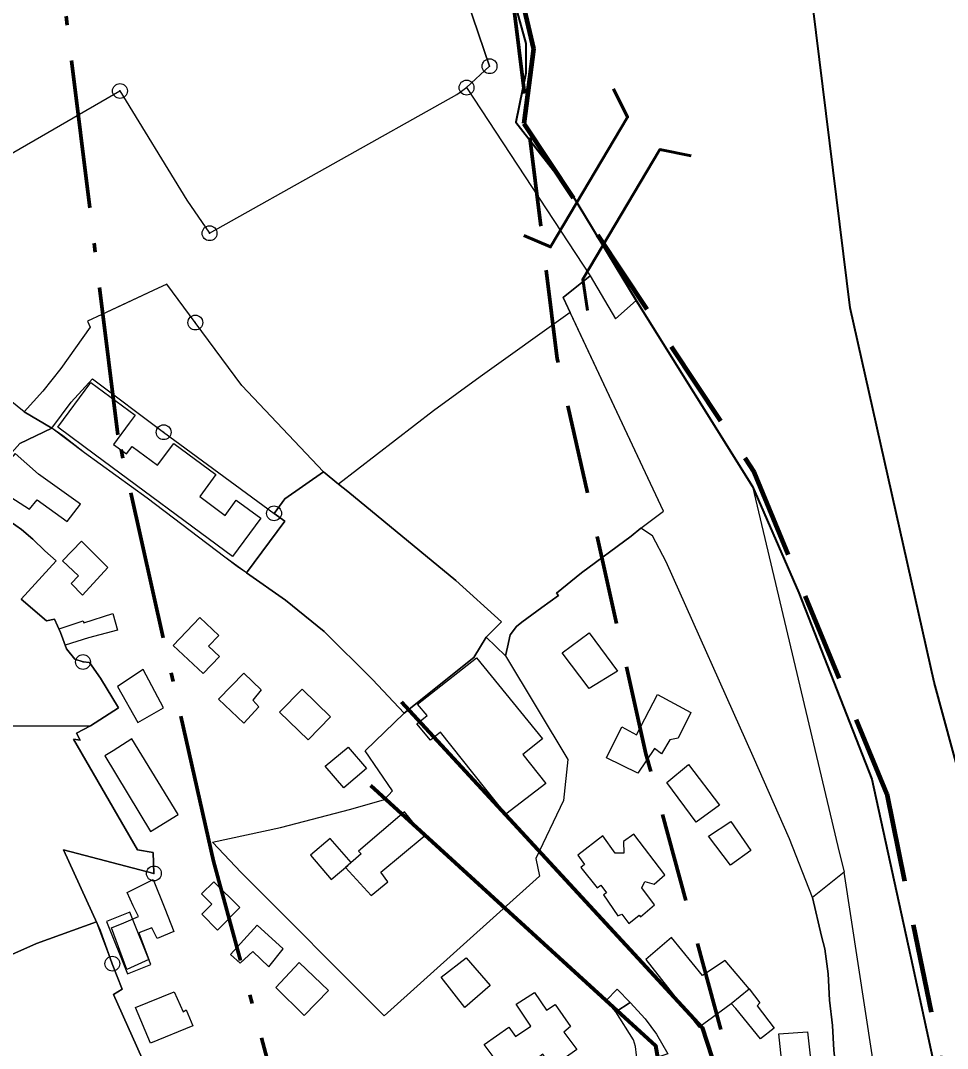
# Model space of a CAD drawing. Extents: x 645880 to 658994, y 884400 to 894744.
# Drawn here: x 657847.7 to 658159.8, y 891569 to 891915 of the extents above; entities that cross this region are included whole.
import ezdxf

# ---------------------------------------------------------------- set-up
doc = ezdxf.new("R2010")
doc.units = 0
doc.header["$LTSCALE"] = 10
doc.header["$PDMODE"] = 32
doc.header["$PDSIZE"] = 5
doc.linetypes.add('DOT_DASHED', pattern=[7.7, 5, -1.2, 0.3, -1.2])
doc.linetypes.add('MEDIUM_DASHED', pattern=[4.5, 3, -1.5])
for name, color, linetype, lineweight in [('1', 7, 'Continuous', 25), ('11', 7, 'Continuous', 25), ('15', 7, 'MEDIUM_DASHED', 100), ('26', 7, 'Continuous', 25), ('32', 7, 'Continuous', 25), ('40', 7, 'Continuous', 80), ('41', 7, 'Continuous', 40), ('43', 7, 'Continuous', 25), ('45', 7, 'Continuous', 25), ('5', 7, 'Continuous', 25), ('54', 7, 'Continuous', 25), ('55', 7, 'Continuous', 25), ('59', 7, 'Continuous', 40), ('6', 7, 'Continuous', 25), ('8', 7, 'Continuous', 25), ('9', 7, 'Continuous', 25)]:
    doc.layers.add(name, color=color, linetype=linetype, lineweight=lineweight)

msp = doc.modelspace()

# ---------------------------------------------------------------- linework, layer by layer
at = {"layer": '1'}
for points in [[(657858.28, 891777.83), (657864.74, 891786.56), (657869.62, 891791.85), (657871.99, 891794.42), (657895.9, 891776.46), (657933.09, 891749.12), (657936.67, 891746.49), (657923.83, 891729.08), (657916.5, 891734.33), (657890.33, 891754.22), (657869.29, 891769.47)], [(657884.29, 891779.48), (657879.02, 891772.36), (657883.39, 891769.12), (657885.3, 891771.68), (657893.85, 891765.36), (657899.28, 891772.68), (657913.51, 891762.16), (657908.04, 891754.76), (657916.57, 891748.46), (657920.37, 891753.6), (657928.66, 891747.46), (657919.12, 891734.56), (657872.92, 891768.76), (657860.28, 891778.12), (657871.43, 891793.18), (657886.3, 891782.18)], [(657867.89, 891752.17), (657853.82, 891762.29), (657845.89, 891769.33), (657837.33, 891759.6), (657839.49, 891757.8), (657844.41, 891754.59), (657850.75, 891750.51), (657853.31, 891753.71), (657863.41, 891746.41)], [(657868.28, 891739.75), (657877.08, 891730.89), (657868.59, 891721.6), (657864.72, 891725.48), (657867.24, 891728.15), (657861.9, 891733.19)], [(657860.67, 891710.23), (657868.85, 891712.98), (657869.03, 891712.26), (657878.78, 891715.42), (657880.33, 891709.76), (657870.61, 891707.18), (657862.77, 891704.77)], [(658030.11, 891702.19), (658039.19, 891708.93), (658048.72, 891696.03), (658039.15, 891690.15)], [(658001.22, 891700.52), (658023.44, 891673.23), (658016.8, 891667.92), (658024.63, 891658.18), (658011.17, 891647.83), (658003.96, 891656.85), (657989.09, 891675.41), (657985.77, 891672.76), (657981.2, 891678.28), (657984.67, 891681.12), (657981.36, 891684.9)], [(657880.38, 891690.86), (657887.16, 891678.75), (657895.82, 891683.71), (657888.98, 891696.51)], [(657914.41, 891686.61), (657922.92, 891695.31), (657928.77, 891689.69), (657925.96, 891686.29), (657928, 891684.03), (657922.92, 891678.49)], [(657944.53, 891672.87), (657934.87, 891682.19), (657942.49, 891689.93), (657952.04, 891680.59)], [(658045.06, 891666.77), (658050.17, 891677.29), (658055.09, 891674.51), (658062.21, 891688.13), (658073.42, 891682.06), (658069.16, 891673.39), (658066.33, 891672.91), (658063.49, 891668.18), (658061.12, 891669.92), (658055.54, 891661.63)], [(657885.22, 891673.18), (657878.91, 891669.16), (657876.09, 891667.5), (657891.5, 891642.06), (657900.79, 891647.7)], [(657956.6, 891656.7), (657950.31, 891663.97), (657958, 891670.44), (657964.22, 891663.19)], [(658065.33, 891658.54), (658072.61, 891664.54), (658083.09, 891650.94), (658075.24, 891645.16)], [(657965.78, 891620.52), (657971.43, 891625.12), (657969.04, 891628.34), (657983.64, 891640.5), (657976.96, 891648.6), (657961.46, 891635.44), (657962.45, 891634.48), (657957.18, 891629.95)], [(658079.32, 891640.48), (658086.9, 891645.44), (658093.57, 891635.58), (658086.75, 891630.73)], [(658035.34, 891634.06), (658037.66, 891630.94), (658036.41, 891629.86), (658041.84, 891623.06), (658043.11, 891623.92), (658045.06, 891621.4), (658044.05, 891620.68), (658048.8, 891613.58), (658050.17, 891614.24), (658052.51, 891611), (658055.99, 891613.9), (658056.45, 891613.32), (658061.2, 891617.36), (658056.95, 891623), (658057.96, 891625.16), (658061.01, 891624.28), (658064.68, 891627.4), (658054.23, 891641.12), (658050.79, 891638.62), (658050.89, 891634.78), (658047.98, 891634.72), (658043.74, 891640.54)], [(657952.31, 891625.85), (657957.92, 891630.57), (657959.09, 891631.61), (657951.97, 891639.69), (657945.38, 891634.07)], [(657892.32, 891625.83), (657896.26, 891616.1), (657899.34, 891608.4), (657893.77, 891605.97), (657891.89, 891609.61), (657887.54, 891607.91), (657890.93, 891598.96), (657883.54, 891595.59), (657878.36, 891609.59), (657882.48, 891611.23), (657887.39, 891613.36), (657885.61, 891617.02), (657883.64, 891621.43)], [(657914.05, 891608.84), (657921.57, 891616.4), (657912.8, 891625.12), (657908.68, 891621), (657912.12, 891617.58), (657908.71, 891614.16)], [(657936.18, 891602.54), (657927.43, 891610.48), (657918.45, 891600.6), (657921.65, 891597.7), (657925.88, 891601.6), (657931.29, 891596.42)], [(658058.2, 891598.89), (658076.09, 891576.13), (658087.04, 891584.06), (658093.07, 891589.04), (658085.01, 891598.55), (658077.39, 891593.53), (658066.88, 891606.31)], [(657989.3, 891592.94), (657997.76, 891599.48), (658005.86, 891590.2), (657997.26, 891582.82)], [(657943.24, 891580.1), (657933.73, 891589.5), (657941.53, 891597.9), (657951.42, 891588.54)], [(657886.38, 891582.77), (657899.5, 891588.03), (657902.43, 891581.33), (657903.48, 891581.93), (657905.68, 891576.63), (657891.47, 891570.75)], [(658044.86, 891585.11), (658048.56, 891588.89), (658053, 891584.4), (658048.14, 891581.35)], [(658087.04, 891584.06), (658093.07, 891589.04), (658096.62, 891584.28), (658095.75, 891583.28), (658101.47, 891575.78), (658096.85, 891572.16), (658088.58, 891582.38)], [(658003.87, 891570.34), (658012.17, 891576.16), (658014.36, 891572.95), (658019.48, 891576.53), (658014.64, 891583.87), (658020.78, 891587.87), (658024.81, 891581.87), (658027.71, 891583.79), (658032.93, 891576.33), (658030.65, 891574.5), (658034.97, 891568.63), (658026.53, 891562.51), (658023.57, 891567.01), (658018.66, 891563.09), (658021.82, 891558.45), (658017.38, 891555.65), (658014.68, 891560.26), (658012.25, 891559.08)], [(658054.73, 891569.69), (658054.09, 891571.85), (658048.14, 891581.35), (658053, 891584.4), (658057.99, 891578.97), (658061.89, 891573.77), (658065.69, 891567.21), (658055.48, 891563.75)], [(658115.03, 891553.42), (658105.26, 891552.58), (658103.02, 891573.94), (658112.71, 891574.6)]]:
    msp.add_lwpolyline(points, close=True, dxfattribs=at)
for points in [[(657869.29, 891769.47), (657862, 891775.28), (657858.28, 891777.83), (657847.5, 891772.66)], [(657847.5, 891772.66), (657836.84, 891760.76), (657832.51, 891754.43), (657840.28, 891749.06), (657848.05, 891743.69)], [(657976.87, 891681.89), (657966.27, 891693.14), (657949.91, 891709.32), (657936.92, 891719.94), (657923.82, 891729.07), (657921.14, 891730.85), (657916.5, 891734.33), (657890.33, 891754.22), (657869.29, 891769.47)], [(658060.47, 891741.61), (658056.61, 891744.12), (658053.27, 891741.41), (658036.65, 891729.07)], [(657848.05, 891743.69), (657851.89, 891740.44), (657855.89, 891736.52), (657859.76, 891733.14), (657847.95, 891720.28), (657856.51, 891712.89), (657859.17, 891713.54), (657861.13, 891708.97), (657863.23, 891703.51)], [(658106.67, 891639.59), (658094.34, 891667.32), (658065.05, 891732.85), (658060.47, 891741.61)], [(658036.65, 891729.07), (658028.16, 891722.25), (658028.81, 891721.52), (658023.27, 891717.43), (658016.45, 891712.55), (658014.73, 891711.04), (658012.62, 891708.22), (658011.68, 891704.08), (658010.99, 891701.19)], [(657863.23, 891703.51), (657865.99, 891700.02), (657868.76, 891699.09), (657870.94, 891698.96), (657874.67, 891693.63), (657880.74, 891683.66), (657871.29, 891677.65)], [(658010.99, 891701.19), (658031.96, 891666.27), (658030.52, 891652.46), (658021.22, 891632.9), (658022.43, 891626.94), (657970.16, 891579.91), (657922.03, 891628.22), (657912.33, 891638.4), (657935.28, 891643.37), (657958.95, 891649.52), (657970.3, 891652.84), (657972.91, 891655.76), (657963.76, 891669.15), (657976.87, 891681.89)], [(657871.29, 891677.65), (657866.54, 891675.07), (657867.75, 891672.76)], [(657867.75, 891672.76), (657865.56, 891673.09), (657887.13, 891635.8), (657892.41, 891634.92), (657892.62, 891627.9)], [(658146.17, 891522.17), (658126.79, 891521), (658125.26, 891532.78), (658123.88, 891547.46), (658121.59, 891568.41), (658121.13, 891576.68), (658120.07, 891585.24), (658119.69, 891594.09), (658118.54, 891602.52), (658117.44, 891606.78), (658114.4, 891619.84), (658106.67, 891639.59)], [(657892.62, 891627.9), (657862.24, 891635.8), (657873.52, 891611.03), (657874.56, 891608.75), (657878.62, 891597.51), (657881.89, 891588.93), (657878.99, 891587.19), (657890.14, 891562.31), (657899.18, 891540), (657912.03, 891509.25)]]:
    msp.add_lwpolyline(points, dxfattribs=at)
msp.add_point((657892.62, 891627.9), dxfattribs=at)
at = {"layer": '11'}
msp.add_lwpolyline([(658030.4, 891821.75), (658039.48, 891829.06), (658048.04, 891814.67), (658055.03, 891820.85), (658094.17, 891758.13), (658122.87, 891636.97), (658125.07, 891628.38), (658114.4, 891619.84), (658106.67, 891639.59), (658094.34, 891667.32), (658065.05, 891732.85), (658060.47, 891741.61), (658056.61, 891744.12), (658064.21, 891749.89)], close=True, dxfattribs=at)
at = {"layer": '15'}
msp.add_lwpolyline([(658005.57, 891968.55), (658020.45, 891905.51), (658017.23, 891880.43), (658094.78, 891763.01), (658139.37, 891654.66), (658174.09, 891483.56)], dxfattribs=at)
at = {"layer": '26'}
msp.add_line((657997.88, 891892.48), (658005.64, 891899.68), dxfattribs=at)
for points in [[(658005.64, 891899.68), (657996.14, 891927.56), (657988.32, 891952.16), (657980.25, 891963.72), (657980.8, 891971.43), (657974.93, 891983.35), (657972.73, 891988.86), (657969.06, 891989.78)], [(657841.15, 891868.23), (657881.18, 891891.34), (657903.67, 891854.63), (657911.35, 891843.44), (657994.66, 891890.15), (657997.88, 891892.48)]]:
    msp.add_lwpolyline(points, dxfattribs=at)
for p in [(658005.64, 891899.68), (657997.88, 891892.48)]:
    msp.add_point(p, dxfattribs=at)
at = {"layer": '32'}
for p, q in [((657906.56, 891813.37), (657897.02, 891826.3)), ((657895.9, 891776.46), (657933.09, 891749.12))]:
    msp.add_line(p, q, dxfattribs=at)
for points in [[(657848.94, 891783.31), (657813.3, 891812.14), (657807.8, 891817.64), (657804.01, 891823.52), (657801.92, 891831.68), (657798.13, 891846.47), (657796.81, 891849.31), (657841.15, 891868.23), (657881.18, 891891.34)], [(657881.18, 891891.34), (657903.67, 891854.63), (657911.35, 891843.44)], [(657911.35, 891843.44), (657994.66, 891890.15), (657997.88, 891892.48), (658039.48, 891829.06), (658030.4, 891821.75)], [(657949.73, 891763.1), (657922.21, 891792.17), (657906.56, 891813.37), (657897.02, 891826.3), (657892.38, 891824.14), (657875.05, 891816.09), (657870.27, 891813.87), (657871.21, 891811.85), (657861.26, 891797.91), (657855.2, 891790.32), (657848.94, 891783.31)], [(657897.02, 891826.3), (657892.38, 891824.14), (657881.4, 891819.04), (657875.05, 891816.09), (657870.27, 891813.87), (657871.21, 891811.85), (657861.26, 891797.91), (657855.2, 891790.32), (657848.94, 891783.31)], [(658030.4, 891821.75), (658032.74, 891816.77), (658002.43, 891795.05), (657986.71, 891783.64), (657954.75, 891758.98), (657949.73, 891763.1)], [(657933.09, 891749.12), (657936.69, 891753.99), (657949.73, 891763.1), (657922.21, 891792.17), (657906.56, 891813.37)], [(657848.94, 891783.31), (657858.28, 891777.83), (657864.74, 891786.56), (657871.99, 891794.42), (657895.9, 891776.46)]]:
    msp.add_lwpolyline(points, dxfattribs=at)
for p in [(657881.18, 891891.34), (657911.35, 891843.44), (657906.56, 891813.37), (657895.9, 891776.46), (657933.09, 891749.12)]:
    msp.add_point(p, dxfattribs=at)
at = {"layer": '40'}
for points in [[(657976.04, 891685.71), (658077.27, 891576.07), (658088.75, 891540.57), (658111.71, 891362), (658114.85, 891275.34)], [(658017.79, 891081.11), (658052.23, 891124.97), (658100.24, 891206.42), (658087.71, 891317.11), (658068.93, 891529.09), (658061.62, 891569.81), (657965.61, 891657.53)]]:
    msp.add_lwpolyline(points, dxfattribs=at)
at = {"layer": '41', "lineweight": 60}
for points in [[(658047.36, 891892.06), (658052.09, 891882.48), (658026.18, 891838.81), (658017.16, 891842.63)], [(658047.36, 891892.06), (658052.09, 891882.48), (658026.18, 891838.81), (658017.16, 891842.63)], [(658073.56, 891869.52), (658062.95, 891871.61), (658037.04, 891827.94), (658038.67, 891817.46)], [(658073.56, 891869.52), (658062.95, 891871.61), (658037.04, 891827.94), (658038.67, 891817.46)]]:
    msp.add_lwpolyline(points, dxfattribs=at)
at = {"layer": '43'}
msp.add_lwpolyline([(658146.17, 891522.17), (658141.6, 891523.04), (658136.86, 891551.49), (658125.07, 891628.38), (658114.4, 891619.84), (658117.44, 891606.78), (658118.54, 891602.52), (658119.69, 891594.09), (658120.07, 891585.24), (658121.13, 891576.68), (658121.59, 891568.41), (658123.88, 891547.46)], dxfattribs=at)
at = {"layer": '45', "linetype": 'DOT_DASHED', "lineweight": 70}
msp.add_lwpolyline([(658032.74, 891178.84), (657962.16, 891450), (657912.65, 891632.07), (657880.45, 891775.54), (657862.08, 891924.55), (657862.75, 892057.96), (657880.13, 892212.9), (657948.63, 892498.48), (658035.94, 892864.43), (658113.04, 893179.94), (658123.49, 893235.71), (658127.65, 893288.31), (658121.92, 893384.59), (658110.78, 893490.65), (658118.71, 893627.43), (658149.69, 893744.87)], dxfattribs=at)
at = {"layer": '45', "linetype": 'MEDIUM_DASHED', "lineweight": 70}
msp.add_lwpolyline([(658177.94, 891216.48), (658107.15, 891488.48), (658058.27, 891668.19), (658028.42, 891801.21), (658012.13, 891933.39), (658012.71, 892049.2), (658028.16, 892186.95), (658094.51, 892463.58), (658181.75, 892829.22), (658259.72, 893148.31), (658272.39, 893215.94), (658278, 893286.86), (658271.45, 893396.89), (658261.24, 893494.17), (658267.59, 893603.71), (658294.73, 893706.6)], dxfattribs=at)
at = {"layer": '45', "lineweight": 40}
msp.add_lwpolyline([(658258.34, 891300.89), (658203.84, 891513.99), (658155.35, 891692.27), (658127.07, 891818.31), (658112.16, 891939.28), (658112.68, 892043.36), (658126.85, 892169.65), (658191.77, 892440.31), (658278.96, 892805.75), (658357.51, 893127.22), (658371.66, 893202.76), (658378.23, 893285.88), (658371.14, 893405.08), (658361.54, 893496.51), (658366.84, 893587.91), (658391.42, 893681.1)], dxfattribs=at)
at = {"layer": '5'}
msp.add_lwpolyline([(657963.76, 891669.15), (657976.87, 891681.89), (658000.31, 891700.62), (658004.5, 891707.4), (658010.99, 891701.19), (658031.96, 891666.27), (658030.52, 891652.46), (658021.22, 891632.9), (658022.43, 891626.94), (657970.16, 891579.91), (657922.03, 891628.22), (657912.33, 891638.4), (657935.28, 891643.37), (657958.95, 891649.52), (657970.3, 891652.84), (657972.91, 891655.76)], close=True, dxfattribs=at)
at = {"layer": '54'}
for points in [[(658039.48, 891829.06), (658048.04, 891814.67), (658055.03, 891820.85), (658033.16, 891856.93), (658014.45, 891880.86), (658017.85, 891897.37), (658017.85, 891907.27), (657997.43, 891981.01), (657982.12, 892018.15), (657960.85, 892076.74), (657948.09, 892113.06), (657941.28, 892132.04), (657937.88, 892157.62), (657934.48, 892203.01), (657932.77, 892215.39), (657936.18, 892228.6), (657943.83, 892256.66), (657944.68, 892278.94), (657944.68, 892283.89), (657895.87, 892326.7), (657894.65, 892274.55)], [(657980.25, 891963.72), (657988.32, 891952.16), (657996.14, 891927.56), (658005.64, 891899.68)], [(658005.64, 891899.68), (657997.88, 891892.48), (658039.48, 891829.06)], [(658202.97, 891306.87), (658202.74, 891312.3), (658202.54, 891317.23), (658162.61, 891473.39), (658170.93, 891477.85), (658163.27, 891526.55), (658148.01, 891596.97), (658134.4, 891659.69), (658109.73, 891722.41), (658094.17, 891758.13)], [(658094.17, 891758.13), (658122.87, 891636.97), (658125.07, 891628.38), (658114.4, 891619.84), (658117.44, 891606.78), (658118.54, 891602.52), (658119.69, 891594.09), (658120.07, 891585.24), (658121.13, 891576.68), (658121.59, 891568.41), (658123.88, 891547.46), (658125.26, 891532.78)]]:
    msp.add_lwpolyline(points, dxfattribs=at)
msp.add_point((658005.64, 891899.68), dxfattribs=at)
at = {"layer": '55'}
msp.add_line((657892.62, 891627.9), (657892.41, 891634.92), dxfattribs=at)
for points in [[(657832.51, 891754.43), (657836.84, 891760.76), (657847.5, 891772.66), (657858.28, 891777.83), (657848.94, 891783.31), (657813.3, 891812.14), (657807.8, 891817.64), (657804.01, 891823.52), (657798.13, 891846.47), (657796.81, 891849.31)], [(657859.76, 891733.14), (657855.89, 891736.52), (657851.89, 891740.44), (657848.05, 891743.69), (657840.28, 891749.06), (657832.51, 891754.43)], [(657870.94, 891698.96), (657868.76, 891699.09), (657865.99, 891700.02), (657863.23, 891703.51), (657861.13, 891708.97), (657859.17, 891713.54), (657856.51, 891712.89), (657847.95, 891720.28), (657859.76, 891733.14)], [(657867.75, 891672.76), (657866.54, 891675.07), (657871.29, 891677.65), (657880.74, 891683.66), (657874.67, 891693.63), (657870.94, 891698.96)], [(657892.41, 891634.92), (657887.13, 891635.8), (657865.56, 891673.09), (657867.75, 891672.76)], [(657890.14, 891562.31), (657878.99, 891587.19), (657881.89, 891588.93), (657878.62, 891597.51), (657878.03, 891599.13), (657873.52, 891611.03), (657862.24, 891635.8), (657892.62, 891627.9)]]:
    msp.add_lwpolyline(points, dxfattribs=at)
msp.add_point((657892.62, 891627.9), dxfattribs=at)
at = {"layer": '59'}
msp.add_lwpolyline([(657997.43, 891981.01), (658017.85, 891907.27), (658017.85, 891897.37), (658014.45, 891880.86), (658033.16, 891856.93), (658055.03, 891820.85), (658094.17, 891758.13), (658109.73, 891722.41), (658134.4, 891659.69), (658148.01, 891596.97), (658163.27, 891526.55)], dxfattribs=at)
at = {"layer": '6'}
for points in [[(657909.16, 891695.16), (657914.67, 891700.97), (657911.04, 891704.41), (657914.48, 891708.04), (657908.09, 891714.09), (657899.15, 891704.66)], [(657876.66, 891611.73), (657883.71, 891594.08), (657891.6, 891597.24), (657884.55, 891614.88)]]:
    msp.add_lwpolyline(points, close=True, dxfattribs=at)
at = {"layer": '8'}
for points in [[(657976.87, 891681.89), (657966.27, 891693.14), (657949.91, 891709.32), (657936.92, 891719.94), (657923.83, 891729.08), (657936.67, 891746.49), (657933.09, 891749.12), (657936.69, 891753.99), (657949.73, 891763.1)], [(657994.29, 891726.56), (657957.97, 891756.49), (657954.75, 891758.98), (657949.73, 891763.1), (657936.69, 891753.99), (657933.09, 891749.12), (657936.67, 891746.49), (657923.83, 891729.08), (657936.92, 891719.94)], [(657949.73, 891763.1), (657954.75, 891758.98), (657957.97, 891756.49), (657994.29, 891726.56), (658009.64, 891712.63)], [(657859.76, 891733.14), (657855.89, 891736.52), (657851.89, 891740.44), (657848.05, 891743.69), (657840.28, 891749.06), (657832.51, 891754.43), (657824.59, 891742.44)], [(657868.76, 891699.09), (657865.99, 891700.02), (657863.23, 891703.51), (657861.13, 891708.97), (657859.17, 891713.54), (657856.51, 891712.89), (657847.95, 891720.28), (657859.76, 891733.14)], [(657966.27, 891693.14), (657976.87, 891681.89), (658000.31, 891700.62), (658004.5, 891707.4), (658009.64, 891712.63), (657994.29, 891726.56)], [(657936.92, 891719.94), (657949.91, 891709.32), (657966.27, 891693.14)], [(658009.64, 891712.63), (658004.5, 891707.4), (658000.31, 891700.62), (657976.87, 891681.89)], [(657871.29, 891677.65), (657880.74, 891683.66), (657874.67, 891693.63), (657870.94, 891698.96), (657868.76, 891699.09)], [(657814.58, 891687.36), (657812.8, 891681.77), (657808.92, 891676.2), (657814.53, 891674.87), (657815.99, 891677.45), (657871.29, 891677.65)], [(657871.29, 891677.65), (657815.99, 891677.45), (657814.53, 891674.87), (657808.92, 891676.2), (657803.69, 891672.63)], [(657892.41, 891634.92), (657887.13, 891635.8), (657865.56, 891673.09), (657867.75, 891672.76), (657866.54, 891675.07), (657871.29, 891677.65)], [(657814.4, 891622.55), (657816.82, 891619.47), (657825.39, 891624.31), (657829.35, 891615.51), (657836.61, 891597.04), (657853.09, 891604.3), (657873.32, 891611.56), (657862.24, 891635.8), (657892.62, 891627.9), (657892.41, 891634.92)], [(657878.61, 891597.51), (657874.56, 891608.75), (657873.32, 891611.56), (657853.09, 891604.3), (657836.61, 891597.04), (657829.35, 891615.51)], [(657929.81, 891425.75), (657902.8, 891448.15), (657912.34, 891459.11), (657929.2, 891470.12), (657928.05, 891476.22), (657912.03, 891509.25), (657899.18, 891540), (657890.14, 891562.31), (657878.99, 891587.19), (657881.89, 891588.94), (657878.61, 891597.51)]]:
    msp.add_lwpolyline(points, dxfattribs=at)
for p in [(657868.76, 891699.09), (657878.61, 891597.51)]:
    msp.add_point(p, dxfattribs=at)
at = {"layer": '9'}
for points in [[(658032.74, 891816.77), (658002.43, 891795.05), (657986.71, 891783.64), (657954.75, 891758.98), (657957.97, 891756.48)], [(657957.97, 891756.49), (657994.29, 891726.56), (658009.64, 891712.63), (658004.5, 891707.4), (658010.99, 891701.19), (658011.68, 891704.08), (658012.62, 891708.22), (658014.73, 891711.04), (658016.45, 891712.55), (658023.27, 891717.43), (658028.81, 891721.52), (658028.16, 891722.25), (658036.65, 891729.07), (658053.27, 891741.41), (658056.61, 891744.12), (658064.21, 891749.89), (658032.74, 891816.77)]]:
    msp.add_lwpolyline(points, dxfattribs=at)

doc.saveas('drawing.dxf')
